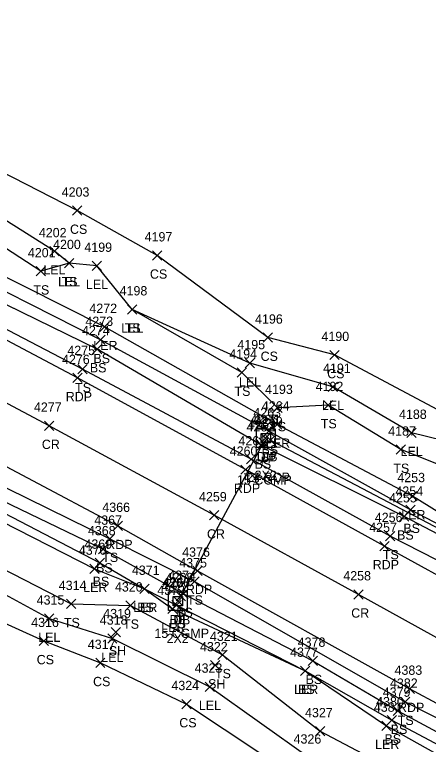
# Model space of a CAD drawing. Extents: x 1462089 to 1464015, y 730534 to 736144.
# Drawn here: x 1462373.7 to 1462462.6, y 732040.2 to 732197 of the extents above; entities that cross this region are included whole.
import ezdxf

# ---------------------------------------------------------------- set-up
doc = ezdxf.new("R2010")
doc.units = 0
for name, color, linetype in [('D_A', 7, 'Continuous'), ('D_C', 7, 'Continuous'), ('D_I', 7, 'Continuous'), ('D_TIC', 7, 'Continuous'), ('DCP', 7, 'Continuous'), ('DS', 7, 'Continuous'), ('L_A', 7, 'Continuous'), ('L_I', 7, 'Continuous'), ('L_TIC', 7, 'Continuous'), ('LARO', 7, 'Continuous'), ('LELB', 7, 'Continuous'), ('P_A', 7, 'Continuous'), ('P_I', 7, 'Continuous'), ('P_TIC', 7, 'Continuous'), ('PET', 7, 'Continuous'), ('PRC', 7, 'Continuous')]:
    doc.layers.add(name, color=color, linetype=linetype)

msp = doc.modelspace()

# ---------------------------------------------------------------- linework, layer by layer
at = {"layer": 'D_TIC'}
for points in [[(1462426.66, 732105.02), (1462428.66, 732107.02)], [(1462428.66, 732105.02), (1462426.66, 732107.02)], [(1462426.21, 732104.04), (1462428.21, 732106.04)], [(1462428.21, 732104.04), (1462426.21, 732106.04)], [(1462427.71, 732104.59), (1462429.71, 732106.59)], [(1462429.71, 732104.59), (1462427.71, 732106.59)], [(1462408.47, 732071.05), (1462410.47, 732073.05)], [(1462410.47, 732071.05), (1462408.47, 732073.05)], [(1462407.89, 732069.97), (1462409.89, 732071.97)], [(1462409.89, 732069.97), (1462407.89, 732071.97)]]:
    msp.add_lwpolyline(points, dxfattribs=at)
at = {"layer": 'DCP'}
for points in [[(1462428.71, 732105.59), (1462710.85, 731957.3)], [(1462409.47, 732072.05), (1462427.21, 732105.04)]]:
    msp.add_lwpolyline(points, dxfattribs=at)
at = {"layer": 'DS'}
for p, q in [((1462425.71, 732108.02), (1462429.71, 732108.02)), ((1462425.71, 732104.02), (1462425.71, 732108.02)), ((1462426.71, 732105.02), (1462426.71, 732107.02)), ((1462426.71, 732107.02), (1462428.71, 732107.02)), ((1462428.71, 732107.02), (1462428.71, 732105.02)), ((1462429.71, 732108.02), (1462429.71, 732104.02)), ((1462427.71, 732106.02), (1462427.71, 732106.02)), ((1462427.71, 732106.02), (1462427.71, 732106.02)), ((1462429.71, 732104.02), (1462425.71, 732104.02)), ((1462428.71, 732105.02), (1462426.71, 732105.02)), ((1462406.79, 732072.97), (1462410.79, 732072.97)), ((1462406.79, 732068.97), (1462406.79, 732072.97)), ((1462410.79, 732072.97), (1462410.79, 732068.97)), ((1462407.79, 732069.97), (1462407.79, 732071.97)), ((1462407.79, 732071.97), (1462409.79, 732071.97)), ((1462408.79, 732070.97), (1462408.79, 732070.97)), ((1462408.79, 732070.97), (1462408.79, 732070.97)), ((1462409.79, 732071.97), (1462409.79, 732069.97)), ((1462409.79, 732069.97), (1462407.79, 732069.97)), ((1462410.79, 732068.97), (1462406.79, 732068.97))]:
    msp.add_line(p, q, dxfattribs=at)
at = {"layer": 'L_TIC'}
for points in [[(1462386.18, 732153.9), (1462388.18, 732155.9)], [(1462388.18, 732153.9), (1462386.18, 732155.9)], [(1462381.27, 732145.17), (1462383.27, 732147.17)], [(1462383.27, 732145.17), (1462381.27, 732147.17)], [(1462403.35, 732144.27), (1462405.35, 732146.27)], [(1462405.35, 732144.27), (1462403.35, 732146.27)], [(1462384.41, 732142.63), (1462386.41, 732144.63)], [(1462386.41, 732142.63), (1462384.41, 732144.63)], [(1462384.41, 732142.63), (1462386.41, 732144.63)], [(1462386.41, 732142.63), (1462384.41, 732144.63)], [(1462390.41, 732142.03), (1462392.41, 732144.03)], [(1462392.41, 732142.03), (1462390.41, 732144.03)], [(1462378.34, 732140.86), (1462380.34, 732142.86)], [(1462380.34, 732140.86), (1462378.34, 732142.86)], [(1462397.98, 732132.67), (1462399.98, 732134.67)], [(1462399.98, 732132.67), (1462397.98, 732134.67)], [(1462397.98, 732132.67), (1462399.98, 732134.67)], [(1462399.98, 732132.67), (1462397.98, 732134.67)], [(1462392.05, 732128.91), (1462394.05, 732130.91)], [(1462394.05, 732128.91), (1462392.05, 732130.91)], [(1462391.2, 732126.12), (1462393.2, 732128.12)], [(1462393.2, 732126.12), (1462391.2, 732128.12)], [(1462427.14, 732126.6), (1462429.14, 732128.6)], [(1462429.14, 732126.6), (1462427.14, 732128.6)], [(1462390.45, 732124.13), (1462392.45, 732126.13)], [(1462392.45, 732124.13), (1462390.45, 732126.13)], [(1462441.43, 732122.87), (1462443.43, 732124.87)], [(1462443.43, 732122.87), (1462441.43, 732124.87)], [(1462423.29, 732121.1), (1462425.29, 732123.1)], [(1462425.29, 732121.1), (1462423.29, 732123.1)], [(1462387.31, 732119.85), (1462389.31, 732121.85)], [(1462389.31, 732119.85), (1462387.31, 732121.85)], [(1462421.56, 732119.08), (1462423.56, 732121.08)], [(1462423.56, 732119.08), (1462421.56, 732121.08)], [(1462441.12, 732116.03), (1462443.12, 732118.03)], [(1462443.12, 732116.03), (1462441.12, 732118.03)], [(1462429.24, 732111.49), (1462431.24, 732113.49)], [(1462431.24, 732111.49), (1462429.24, 732113.49)], [(1462440.11, 732112.12), (1462442.11, 732114.12)], [(1462442.11, 732112.12), (1462440.11, 732114.12)], [(1462427.33, 732106.49), (1462429.33, 732108.49)], [(1462429.33, 732106.49), (1462427.33, 732108.49)], [(1462429.14, 732107.93), (1462431.14, 732109.93)], [(1462431.14, 732107.93), (1462429.14, 732109.93)], [(1462458.02, 732106.14), (1462460.02, 732108.14)], [(1462460.02, 732106.14), (1462458.02, 732108.14)], [(1462425.85, 732103.44), (1462427.85, 732105.44)], [(1462427.85, 732103.44), (1462425.85, 732105.44)], [(1462455.69, 732102.53), (1462457.69, 732104.53)], [(1462457.69, 732102.53), (1462455.69, 732104.53)], [(1462423.56, 732100.45), (1462425.56, 732102.45)], [(1462425.56, 732100.45), (1462423.56, 732102.45)], [(1462458.22, 732092.54), (1462460.22, 732094.54)], [(1462460.22, 732092.54), (1462458.22, 732094.54)], [(1462457.81, 732089.62), (1462459.81, 732091.62)], [(1462459.81, 732089.62), (1462457.81, 732091.62)], [(1462456.46, 732088.19), (1462458.46, 732090.19)], [(1462458.46, 732088.19), (1462456.46, 732090.19)], [(1462393.15, 732083.39), (1462395.15, 732085.39)], [(1462395.15, 732083.39), (1462393.15, 732085.39)], [(1462453.44, 732083.96), (1462455.44, 732085.96)], [(1462455.44, 732083.96), (1462453.44, 732085.96)], [(1462391.77, 732081.13), (1462393.77, 732083.13)], [(1462393.77, 732081.13), (1462391.77, 732083.13)], [(1462391.05, 732078.23), (1462393.05, 732080.23)], [(1462393.05, 732078.23), (1462391.05, 732080.23)], [(1462389.86, 732076.94), (1462391.86, 732078.94)], [(1462391.86, 732076.94), (1462389.86, 732078.94)], [(1462411.36, 732074.22), (1462413.36, 732076.22)], [(1462413.36, 732074.22), (1462411.36, 732076.22)], [(1462400.62, 732072.62), (1462402.62, 732074.62)], [(1462402.62, 732072.62), (1462400.62, 732074.62)], [(1462400.62, 732072.62), (1462402.62, 732074.62)], [(1462402.62, 732072.62), (1462400.62, 732074.62)], [(1462409, 732071.54), (1462411, 732073.54)], [(1462411, 732071.54), (1462409, 732073.54)], [(1462384.9, 732069.37), (1462386.9, 732071.37)], [(1462386.9, 732069.37), (1462384.9, 732071.37)], [(1462397.62, 732069.04), (1462399.62, 732071.04)], [(1462399.62, 732069.04), (1462397.62, 732071.04)], [(1462407.5, 732069.13), (1462409.5, 732071.13)], [(1462409.5, 732069.13), (1462407.5, 732071.13)], [(1462406.64, 732068.31), (1462408.64, 732070.31)], [(1462408.64, 732068.31), (1462406.64, 732070.31)], [(1462380.15, 732066.23), (1462382.15, 732068.23)], [(1462382.15, 732066.23), (1462380.15, 732068.23)], [(1462394.47, 732063.3), (1462396.47, 732065.3)], [(1462396.47, 732063.3), (1462394.47, 732065.3)], [(1462379.03, 732061.41), (1462381.03, 732063.41)], [(1462381.03, 732061.41), (1462379.03, 732063.41)], [(1462393.72, 732061.92), (1462395.72, 732063.92)], [(1462395.72, 732061.92), (1462393.72, 732063.92)], [(1462417.37, 732058.41), (1462419.37, 732060.41)], [(1462419.37, 732058.41), (1462417.37, 732060.41)], [(1462391.14, 732056.7), (1462393.14, 732058.7)], [(1462393.14, 732056.7), (1462391.14, 732058.7)], [(1462436.81, 732057.16), (1462438.81, 732059.16)], [(1462438.81, 732057.16), (1462436.81, 732059.16)], [(1462415.81, 732056.2), (1462417.81, 732058.2)], [(1462417.81, 732056.2), (1462415.81, 732058.2)], [(1462435.18, 732055.01), (1462437.18, 732057.01)], [(1462437.18, 732055.01), (1462435.18, 732057.01)], [(1462435.18, 732055.01), (1462437.18, 732057.01)], [(1462437.18, 732055.01), (1462435.18, 732057.01)], [(1462414.67, 732051.59), (1462416.67, 732053.59)], [(1462416.67, 732051.59), (1462414.67, 732053.59)], [(1462409.67, 732047.85), (1462411.67, 732049.85)], [(1462411.67, 732047.85), (1462409.67, 732049.85)], [(1462456.64, 732048.36), (1462458.64, 732050.36)], [(1462458.64, 732048.36), (1462456.64, 732050.36)], [(1462455.1, 732046.42), (1462457.1, 732048.42)], [(1462457.1, 732046.42), (1462455.1, 732048.42)], [(1462453.76, 732044.38), (1462455.76, 732046.38)], [(1462455.76, 732044.38), (1462453.76, 732046.38)], [(1462452.6, 732043.2), (1462454.6, 732045.2)], [(1462454.6, 732043.2), (1462452.6, 732045.2)], [(1462438.39, 732042.02), (1462440.39, 732044.02)], [(1462440.39, 732042.02), (1462438.39, 732044.02)]]:
    msp.add_lwpolyline(points, dxfattribs=at)
at = {"layer": 'LARO'}
for points in [[(1462542.76, 732056.52), (1462532.96, 732056.98), (1462532.79, 732064.27), (1462511.68, 732075.33), (1462492.56, 732088.04), (1462472.74, 732103.78), (1462459.02, 732107.14), (1462442.12, 732117.03), (1462424.29, 732122.1), (1462398.98, 732133.67), (1462391.41, 732143.03), (1462385.41, 732143.63), (1462382.27, 732146.17), (1462356.01, 732162.73), (1462336.3, 732174.69), (1462320.61, 732181.47), (1462305.31, 732189.14), (1462294.18, 732197.02)], [(1462573.65, 732029.77), (1462532.93, 732051.27), (1462515.25, 732064.83), (1462501.68, 732070.01), (1462479.44, 732081.03), (1462459.22, 732093.54), (1462430.14, 732108.93), (1462393.05, 732129.91), (1462358.57, 732147.29), (1462326.15, 732163.22), (1462287.59, 732183.05)], [(1462264.53, 732141.37), (1462280.8, 732137.45), (1462304.56, 732121.88), (1462332.73, 732110.49), (1462351.01, 732098.25), (1462390.86, 732077.94), (1462401.62, 732073.62), (1462407.64, 732069.31), (1462436.18, 732056.01), (1462453.6, 732044.2), (1462488.16, 732024.84), (1462528.16, 732003.56), (1462535.9, 731997.22), (1462564.82, 731983.98), (1462588.79, 731971.39), (1462609.63, 731960.71), (1462616, 731952.79), (1462625.86, 731949.03), (1462651.51, 731937.11), (1462666.81, 731928.04), (1462675.53, 731921.26)], [(1462254.75, 732128.31), (1462262.86, 732125.81), (1462285.58, 732115.58), (1462314.64, 732100.45), (1462332.44, 732090.84), (1462352.68, 732082.74), (1462381.15, 732067.23), (1462394.72, 732062.92), (1462415.67, 732052.59), (1462436.98, 732037.36), (1462457.63, 732027.83), (1462473.27, 732015.01), (1462478.88, 732008.15), (1462515.35, 731995.62), (1462527.3, 731987.93), (1462550.08, 731982.66), (1462558.92, 731973.67), (1462570.85, 731962.61), (1462577.22, 731952.72), (1462589.81, 731946.27), (1462608.55, 731942.12)]]:
    msp.add_lwpolyline(points, dxfattribs=at)
at = {"layer": 'LELB'}
for points in [[(1462385.41, 732143.63), (1462379.34, 732141.86), (1462353.2, 732158.83), (1462334.3, 732171.65), (1462317.33, 732178.05), (1462302.82, 732184.35), (1462292.84, 732193.4)], [(1462722.22, 731986.67), (1462715.2, 731974.87), (1462713.47, 731973.8), (1462705.64, 731972.39), (1462693.13, 731967.71), (1462682.24, 731971.77), (1462643.72, 731990.43), (1462609.56, 732007.53), (1462589.66, 732018.89), (1462572.83, 732027.85), (1462532.85, 732050.05), (1462498.59, 732069.83), (1462458.81, 732090.62), (1462428.33, 732107.49), (1462392.2, 732127.12), (1462357.05, 732144.87), (1462325.82, 732160.96), (1462286.55, 732181.81)], [(1462549.99, 732062.33), (1462528.92, 732079.24), (1462510.32, 732088.47), (1462493.98, 732094.26), (1462477.2, 732108.25), (1462465.75, 732111.48), (1462442.43, 732123.87), (1462428.14, 732127.6), (1462404.35, 732145.27), (1462387.18, 732154.9), (1462359.6, 732169.05), (1462344.19, 732181.65), (1462320.61, 732181.47)], [(1462574.67, 732024.46), (1462532.58, 732048.41), (1462497.49, 732068.21), (1462457.46, 732089.19), (1462426.85, 732104.44), (1462391.45, 732125.13), (1462355.68, 732142.57), (1462324.78, 732159.01), (1462285.59, 732179.88)], [(1462571.9, 732022.04), (1462531.1, 732045.76), (1462494.52, 732064.48), (1462454.44, 732084.96), (1462424.56, 732101.45), (1462388.31, 732120.85), (1462353.46, 732139.05), (1462323.04, 732155.82), (1462283.43, 732176.41)], [(1462268.94, 732149.28), (1462308.43, 732128.71), (1462354.33, 732103.89), (1462394.15, 732084.39), (1462412.36, 732075.22), (1462457.64, 732049.36), (1462490.94, 732032.42), (1462529.7, 732010.67), (1462568.83, 731990.73), (1462593.62, 731976.79), (1462623.59, 731960), (1462654.37, 731942.73), (1462672.05, 731932.37), (1462692.12, 731920.93), (1462699.46, 731912.9)], [(1462266.76, 732145.23), (1462282.11, 732139.32), (1462308.3, 732126.23), (1462353.11, 732101.19), (1462392.77, 732082.13), (1462410, 732072.54), (1462437.81, 732058.16), (1462456.1, 732047.42), (1462489.73, 732029.3), (1462527.83, 732008.41), (1462565.4, 731986.64), (1462591.35, 731974.35), (1462620.09, 731957.41), (1462653.18, 731940.63), (1462669.35, 731930.26), (1462687.58, 731918.81), (1462686.57, 731917.12)], [(1462265.41, 732143.18), (1462280.8, 732137.45), (1462306.42, 732125.03), (1462332.73, 732110.49), (1462352.67, 732099.71), (1462392.05, 732079.23), (1462401.62, 732073.62), (1462408.5, 732070.13), (1462436.18, 732056.01), (1462454.76, 732045.38), (1462489.04, 732027.17), (1462528.86, 732005.67), (1462564.82, 731983.98), (1462590.19, 731972.53), (1462609.63, 731960.71), (1462619.8, 731955.25), (1462652.26, 731939.11), (1462668.15, 731929.16), (1462686.57, 731917.12)], [(1462511.68, 732075.33), (1462505.91, 732074.74), (1462490.78, 732084.88), (1462469.47, 732098.5), (1462456.69, 732103.53), (1462441.11, 732113.12), (1462430.24, 732112.49), (1462422.56, 732120.08), (1462398.98, 732133.67)], [(1462259.38, 732133.38), (1462264.6, 732131.81), (1462288.8, 732120.32), (1462319.43, 732102.58), (1462334.48, 732096.72), (1462355.6, 732085.94), (1462385.9, 732070.37), (1462398.62, 732070.04), (1462418.37, 732059.41), (1462439.39, 732043.02), (1462460.14, 732032.07), (1462479.32, 732021.04), (1462488.13, 732013.81), (1462518.42, 731998.25), (1462530.13, 731993.96), (1462552.89, 731985.91), (1462561.32, 731977.65), (1462577.83, 731967.62), (1462595.47, 731955.47), (1462607.49, 731949.55), (1462608.2, 731946.49), (1462648.04, 731929.15)], [(1462251.41, 732121.51), (1462260.34, 732120.37), (1462283.18, 732109.04), (1462310.5, 732093.66), (1462326.84, 732085.72), (1462347.54, 732077.16), (1462380.03, 732062.41), (1462392.14, 732057.7), (1462410.67, 732048.85), (1462435.13, 732032.54), (1462452.25, 732021.97), (1462466.67, 732007.47), (1462475.85, 732003.38), (1462513.17, 731990.49), (1462524.34, 731983.18), (1462547.61, 731978.02), (1462566.75, 731959.76), (1462577.22, 731952.72), (1462603.04, 731935.03)]]:
    msp.add_lwpolyline(points, dxfattribs=at)
at = {"layer": 'P_TIC'}
for points in [[(1462386.22, 732117.93), (1462388.22, 732119.93)], [(1462388.22, 732117.93), (1462386.22, 732119.93)], [(1462380.13, 732107.67), (1462382.13, 732109.67)], [(1462382.13, 732107.67), (1462380.13, 732109.67)], [(1462422.34, 732098.23), (1462424.34, 732100.23)], [(1462424.34, 732098.23), (1462422.34, 732100.23)], [(1462415.62, 732088.42), (1462417.62, 732090.42)], [(1462417.62, 732088.42), (1462415.62, 732090.42)], [(1462394.93, 732086.15), (1462396.93, 732088.15)], [(1462396.93, 732086.15), (1462394.93, 732088.15)], [(1462452.18, 732081.82), (1462454.18, 732083.82)], [(1462454.18, 732081.82), (1462452.18, 732083.82)], [(1462412.05, 732076.52), (1462414.05, 732078.52)], [(1462414.05, 732076.52), (1462412.05, 732078.52)], [(1462446.61, 732071.43), (1462448.61, 732073.43)], [(1462448.61, 732071.43), (1462446.61, 732073.43)], [(1462457.62, 732051.14), (1462459.62, 732053.14)], [(1462459.62, 732051.14), (1462457.62, 732053.14)]]:
    msp.add_lwpolyline(points, dxfattribs=at)
at = {"layer": 'PET'}
for points in [[(1462744.84, 731999.27), (1462742.33, 731993.22), (1462735.48, 731981.56), (1462730.64, 731976.02), (1462728.98, 731974.4), (1462721.4, 731968.23), (1462710.52, 731963.39), (1462695.09, 731960.11), (1462681.48, 731960.8), (1462668.27, 731966.22), (1462638.36, 731982.5), (1462604.11, 732001.12), (1462569.71, 732019.56), (1462528.56, 732041.64), (1462492.34, 732061.31), (1462453.18, 732082.82), (1462423.34, 732099.23), (1462387.22, 732118.93), (1462352.22, 732137.53), (1462321.66, 732153.59), (1462281.35, 732173.27)], [(1462270.45, 732152.1), (1462310.22, 732132.27), (1462357.01, 732107.8), (1462395.93, 732087.15), (1462413.05, 732077.52), (1462458.62, 732052.14), (1462491.93, 732034.25), (1462531.05, 732012.56), (1462569.66, 731992.17), (1462594.88, 731978.54), (1462624.97, 731962.02), (1462656.05, 731945.2), (1462673.71, 731935.25), (1462698.16, 731921.06), (1462701.54, 731917.94), (1462703.76, 731916.18), (1462713.41, 731906.91), (1462715.89, 731903.55), (1462716.95, 731899.27), (1462716.13, 731895.69)]]:
    msp.add_lwpolyline(points, dxfattribs=at)
at = {"layer": 'PRC'}
msp.add_lwpolyline([(1462724.35, 731923.62), (1462700.47, 731936.6), (1462662.88, 731956.21), (1462633.35, 731971.36), (1462598.49, 731991.21), (1462563, 732009.78), (1462522.46, 732031.76), (1462486.74, 732050.76), (1462447.61, 732072.43), (1462416.62, 732089.42), (1462381.13, 732108.67), (1462345.7, 732127.48), (1462314.56, 732143.61), (1462276.11, 732162.81)], dxfattribs=at)

# ---------------------------------------------------------------- texts
at = {"layer": 'D_A'}
for s, p in [('DIB', (1462425.76, 732101.02)), ('DI', (1462426.77, 732101.02)), ('P', (1462428.09, 732100.59)), ('P', (1462426.59, 732100.04)), ('DIB', (1462407, 732065.97)), ('DI', (1462407.85, 732065.97)), ('P', (1462408.84, 732067.05))]:
    msp.add_text(s, height=2, dxfattribs=at).set_placement(p)
at = {"layer": 'D_C'}
for s, p in [('2X2', (1462425.29, 732097.02)), ('15 CGMP', (1462421.51, 732096.04)), ('24 RCP', (1462423.51, 732096.59)), ('15 CGMP', (1462403.76, 732063.05)), ('2X2', (1462406.37, 732061.97))]:
    msp.add_text(s, height=2, dxfattribs=at).set_placement(p)
at = {"layer": 'D_I'}
for s, p in [('4269', (1462423.9, 732108.04)), ('4265', (1462424.4, 732109.02)), ('4271', (1462424.97, 732109.02)), ('4270', (1462425.36, 732108.59)), ('4268', (1462406.16, 732075.05)), ('4266', (1462405.43, 732073.97)), ('4267', (1462405.59, 732073.97))]:
    msp.add_text(s, height=2, dxfattribs=at).set_placement(p)
at = {"layer": 'L_A'}
for s, p in [('CS', (1462385.62, 732149.9)), ('LEL', (1462379.9, 732141.17)), ('CS', (1462402.8, 732140.27)), ('LEL', (1462383.05, 732138.63)), ('TS', (1462383.82, 732138.63)), ('LEL', (1462389.05, 732138.03)), ('TS', (1462377.75, 732136.86)), ('LEL', (1462396.62, 732128.67)), ('TS', (1462397.39, 732128.67)), ('LER', (1462390.63, 732124.91)), ('BS', (1462390.65, 732122.12)), ('CS', (1462426.58, 732122.6)), ('BS', (1462389.89, 732120.13)), ('CS', (1462440.88, 732118.87)), ('TS', (1462386.72, 732115.85)), ('LEL', (1462421.92, 732117.1)), ('TS', (1462420.97, 732115.08)), ('LEL', (1462439.76, 732112.03)), ('TS', (1462439.52, 732108.12)), ('TS', (1462428.65, 732107.49)), ('LER', (1462427.73, 732103.93)), ('BS', (1462426.77, 732102.49)), ('LEL', (1462456.66, 732102.14)), ('BS', (1462425.29, 732099.44)), ('TS', (1462455.1, 732098.53)), ('TS', (1462422.97, 732096.45)), ('LER', (1462456.8, 732088.54)), ('BS', (1462457.25, 732085.62)), ('BS', (1462455.9, 732084.19)), ('TS', (1462452.85, 732079.96)), ('TS', (1462392.55, 732079.39)), ('BS', (1462391.22, 732077.13)), ('BS', (1462390.49, 732074.23)), ('LER', (1462388.45, 732072.94)), ('TS', (1462410.77, 732070.22)), ('LER', (1462399.2, 732068.62)), ('BS', (1462400.06, 732068.62)), ('BS', (1462408.44, 732067.54)), ('TS', (1462384.31, 732065.37)), ('TS', (1462397.03, 732065.04)), ('LER', (1462405.23, 732064.31)), ('BS', (1462406.95, 732065.13)), ('LEL', (1462378.79, 732062.23)), ('LEL', (1462392.35, 732057.92)), ('SH', (1462393.96, 732059.3)), ('CS', (1462378.47, 732057.41)), ('TS', (1462416.78, 732054.41)), ('BS', (1462436.25, 732053.16)), ('CS', (1462390.58, 732052.7)), ('SH', (1462415.3, 732052.2)), ('LER', (1462433.77, 732051.01)), ('BS', (1462434.62, 732051.01)), ('LEL', (1462413.31, 732047.59)), ('CS', (1462409.11, 732043.85)), ('TS', (1462456.05, 732044.36)), ('BS', (1462454.54, 732042.42)), ('LER', (1462451.19, 732039.2)), ('BS', (1462453.2, 732040.38))]:
    msp.add_text(s, height=2, dxfattribs=at).set_placement(p)
at = {"layer": 'L_I'}
for s, p in [('4203', (1462383.84, 732157.9)), ('4202', (1462378.93, 732149.17)), ('4197', (1462401.66, 732148.27)), ('4200', (1462381.99, 732146.63)), ('4200', (1462381.99, 732146.63)), ('4199', (1462388.71, 732146.03)), ('4201', (1462376.57, 732144.86)), ('4198', (1462396.29, 732136.67)), ('4198', (1462396.29, 732136.67)), ('4272', (1462389.79, 732132.91)), ('4273', (1462388.94, 732130.12)), ('4196', (1462425.39, 732130.6)), ('4274', (1462388.19, 732128.13)), ('4190', (1462439.66, 732126.87)), ('4275', (1462385.05, 732123.85)), ('4195', (1462421.59, 732125.1)), ('4194', (1462419.86, 732123.08)), ('4191', (1462440, 732120.03)), ('4192', (1462438.41, 732116.12)), ('4193', (1462427.55, 732115.49)), ('4264', (1462426.84, 732111.93)), ('4263', (1462425.02, 732110.49)), ('4188', (1462456.33, 732110.14)), ('4262', (1462423.55, 732107.44)), ('4187', (1462454, 732106.53)), ('4261', (1462421.82, 732104.45)), ('4253', (1462455.96, 732096.54)), ('4254', (1462455.55, 732093.62)), ('4255', (1462454.2, 732092.19)), ('4256', (1462451.12, 732087.96)), ('4367', (1462390.84, 732087.39)), ('4368', (1462389.47, 732085.13)), ('4369', (1462388.73, 732082.23)), ('4370', (1462387.52, 732080.94)), ('4375', (1462409.1, 732078.22)), ('4371', (1462398.92, 732076.62)), ('4371', (1462398.92, 732076.62)), ('4374', (1462406.74, 732075.54)), ('4314', (1462383.21, 732073.37)), ('4320', (1462395.28, 732073.04)), ('4372', (1462404.38, 732072.31)), ('4373', (1462405.24, 732073.13)), ('4315', (1462378.46, 732070.23)), ('4319', (1462392.77, 732067.3)), ('4318', (1462392.02, 732065.92)), ('4316', (1462377.28, 732065.41)), ('4321', (1462415.68, 732062.41)), ('4378', (1462434.55, 732061.16)), ('4317', (1462389.45, 732060.7)), ('4322', (1462413.55, 732060.2)), ('4377', (1462432.92, 732059.01)), ('4377', (1462432.92, 732059.01)), ('4323', (1462412.41, 732055.59)), ('4324', (1462407.41, 732051.85)), ('4382', (1462454.38, 732052.36)), ('4379', (1462452.83, 732050.42)), ('4380', (1462451.41, 732048.38)), ('4381', (1462450.91, 732047.2)), ('4327', (1462436.13, 732046.02)), ('4326', (1462433.67, 732040.36))]:
    msp.add_text(s, height=2, dxfattribs=at).set_placement(p)
at = {"layer": 'P_A'}
for s, p in [('RDP', (1462384.71, 732113.93)), ('CR', (1462379.57, 732103.67)), ('RDP', (1462420.83, 732094.23)), ('CR', (1462415.05, 732084.42)), ('RDP', (1462393.42, 732082.15)), ('RDP', (1462450.67, 732077.82)), ('RDP', (1462410.53, 732072.52)), ('CR', (1462446.05, 732067.43)), ('RDP', (1462456.11, 732047.14))]:
    msp.add_text(s, height=2, dxfattribs=at).set_placement(p)
at = {"layer": 'P_I'}
for s, p in [('4276', (1462383.91, 732121.93)), ('4277', (1462377.87, 732111.67)), ('4260', (1462419.95, 732102.23)), ('4259', (1462413.35, 732092.42)), ('4366', (1462392.57, 732090.15)), ('4257', (1462449.92, 732085.82)), ('4376', (1462409.73, 732080.52)), ('4258', (1462444.35, 732075.43)), ('4383', (1462455.36, 732055.14))]:
    msp.add_text(s, height=2, dxfattribs=at).set_placement(p)

doc.saveas('drawing.dxf')
